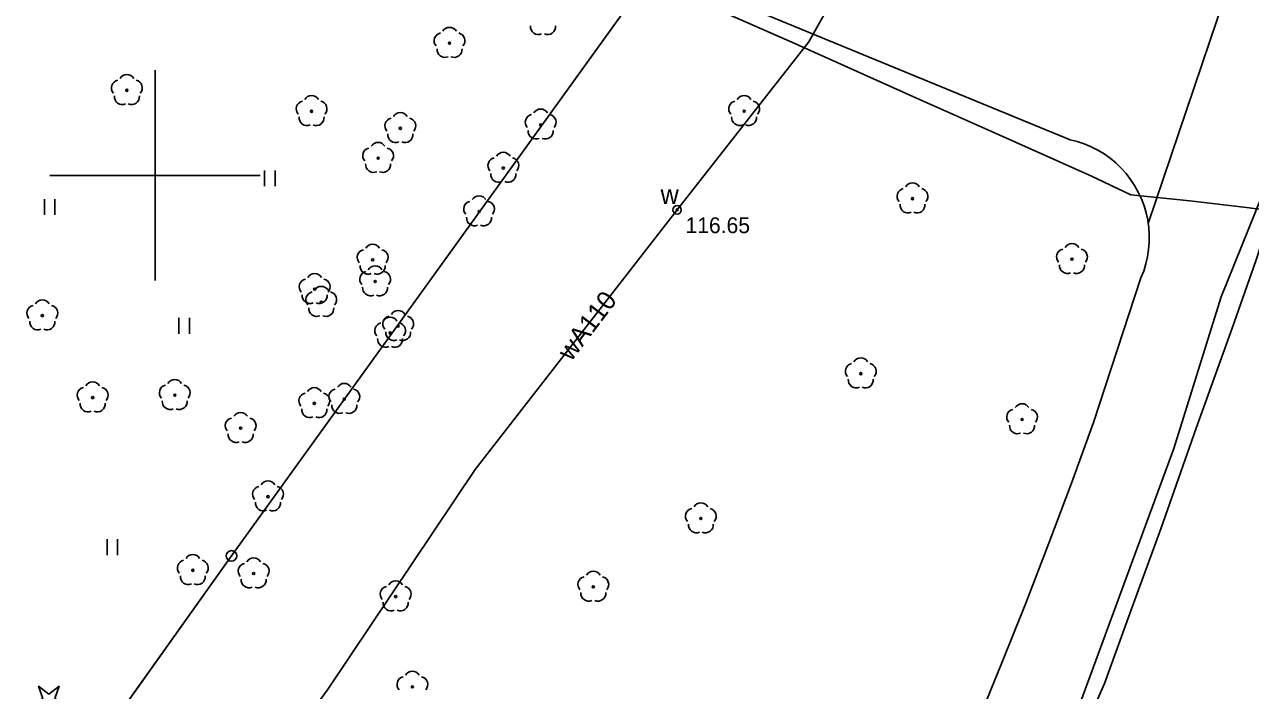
# Model space of a CAD drawing. Extents: x 6434771 to 6436222, y 5663454 to 5664782.
# Drawn here: x 6435593.8 to 6435652.1, y 5663975.5 to 5664007.2 of the extents above; entities that cross this region are included whole.
import ezdxf

# ---------------------------------------------------------------- set-up
doc = ezdxf.new("R2010")
doc.units = 0
for name, color, linetype in [('Warstwa 1', 7, 'Continuous'), ('Warstwa 10', 7, 'Continuous'), ('Warstwa 11', 7, 'Continuous'), ('Warstwa 12', 7, 'Continuous'), ('Warstwa 13', 7, 'Continuous'), ('Warstwa 4', 7, 'Continuous'), ('Warstwa 5', 7, 'Continuous'), ('Warstwa 6', 7, 'Continuous'), ('Warstwa 63', 7, 'Continuous'), ('Warstwa 9', 7, 'Continuous')]:
    doc.layers.add(name, color=color, linetype=linetype)

msp = doc.modelspace()

# ---------------------------------------------------------------- linework, layer by layer
at = {"layer": 'Warstwa 1'}
for p, q in [((6435603.636, 5663981.906), (6435623.165, 5664009.022)), ((6435603.636, 5663981.906), (6435623.165, 5664009.022)), ((6435579.487, 5663948.005), (6435603.636, 5663981.906)), ((6435579.487, 5663948.005), (6435603.636, 5663981.906))]:
    msp.add_line(p, q, dxfattribs=at)
at = {"layer": 'Warstwa 10'}
msp.add_lwpolyline([(6435594.168, 5663974.785), (6435594.67, 5663975.132), (6435594.468, 5663975.708), (6435594.953, 5663975.338), (6435595.438, 5663975.708), (6435595.236, 5663975.132), (6435595.738, 5663974.785), (6435595.128, 5663974.799), (6435594.953, 5663974.215), (6435594.778, 5663974.799)], close=True, dxfattribs=at)
msp.add_circle((6435603.636, 5663981.906), 0.25, dxfattribs=at)
msp.add_circle((6435603.636, 5663981.906), 0.25, dxfattribs=at)
at = {"layer": 'Warstwa 11'}
for centre in [(6435614.001, 5664006.292), (6435598.663, 5664004.046), (6435607.442, 5664003.051), (6435628.004, 5664003.056), (6435611.662, 5664002.24), (6435618.335, 5664002.41), (6435610.605, 5664000.822), (6435616.56, 5664000.351), (6435636.008, 5663998.895), (6435615.405, 5663998.285), (6435610.347, 5663995.985), (6435643.589, 5663996.015), (6435610.464, 5663994.954), (6435607.59, 5663994.589), (6435607.902, 5663993.975), (6435594.644, 5663993.334), (6435611.177, 5663992.507), (6435611.559, 5663992.831), (6435633.55, 5663990.573), (6435597.037, 5663989.435), (6435600.939, 5663989.548), (6435607.574, 5663989.159), (6435608.997, 5663989.361), (6435641.217, 5663988.394), (6435604.07, 5663987.981), (6435605.371, 5663984.725), (6435625.947, 5663983.684), (6435601.798, 5663981.218), (6435604.69, 5663981.068), (6435620.835, 5663980.433), (6435611.44, 5663979.971), (6435612.235, 5663975.676)]:
    msp.add_circle(centre, 0.05, dxfattribs=at)
for centre, start, end in [((6435614.001, 5664006.667), 30.14713, 149.85287), ((6435618.225, 5664007.075), 174.14713, 293.85287), ((6435618.665, 5664007.075), 246.14713, 5.85287), ((6435613.644, 5664006.408), 102.14713, 221.85287), ((6435614.358, 5664006.408), 318.14713, 77.85287), ((6435613.781, 5664005.989), 174.14713, 293.85287), ((6435614.221, 5664005.989), 246.14713, 5.85287), ((6435598.663, 5664004.421), 30.14713, 149.85287), ((6435598.306, 5664004.162), 102.14713, 221.85287), ((6435599.02, 5664004.162), 318.14713, 77.85287), ((6435598.443, 5664003.743), 174.14713, 293.85287), ((6435598.883, 5664003.743), 246.14713, 5.85287), ((6435607.085, 5664003.167), 102.14713, 221.85287), ((6435607.442, 5664003.426), 30.14713, 149.85287), ((6435607.799, 5664003.167), 318.14713, 77.85287), ((6435627.647, 5664003.172), 102.14713, 221.85287), ((6435628.004, 5664003.431), 30.14713, 149.85287), ((6435628.361, 5664003.172), 318.14713, 77.85287), ((6435611.662, 5664002.615), 30.14713, 149.85287), ((6435617.978, 5664002.526), 102.14713, 221.85287), ((6435618.335, 5664002.785), 30.14713, 149.85287), ((6435618.692, 5664002.526), 318.14713, 77.85287), ((6435607.222, 5664002.748), 174.14713, 293.85287), ((6435607.662, 5664002.748), 246.14713, 5.85287), ((6435611.305, 5664002.356), 102.14713, 221.85287), ((6435612.019, 5664002.356), 318.14713, 77.85287), ((6435627.784, 5664002.753), 174.14713, 293.85287), ((6435628.224, 5664002.753), 246.14713, 5.85287), ((6435611.442, 5664001.937), 174.14713, 293.85287), ((6435611.882, 5664001.937), 246.14713, 5.85287), ((6435618.115, 5664002.107), 174.14713, 293.85287), ((6435618.555, 5664002.107), 246.14713, 5.85287), ((6435610.248, 5664000.938), 102.14713, 221.85287), ((6435610.605, 5664001.197), 30.14713, 149.85287), ((6435610.962, 5664000.938), 318.14713, 77.85287), ((6435610.385, 5664000.519), 174.14713, 293.85287), ((6435610.825, 5664000.519), 246.14713, 5.85287), ((6435616.203, 5664000.467), 102.14713, 221.85287), ((6435616.56, 5664000.726), 30.14713, 149.85287), ((6435616.917, 5664000.467), 318.14713, 77.85287), ((6435616.34, 5664000.048), 174.14713, 293.85287), ((6435616.78, 5664000.048), 246.14713, 5.85287), ((6435635.651, 5663999.011), 102.14713, 221.85287), ((6435636.008, 5663999.27), 30.14713, 149.85287), ((6435636.365, 5663999.011), 318.14713, 77.85287), ((6435615.405, 5663998.66), 30.14713, 149.85287), ((6435615.048, 5663998.401), 102.14713, 221.85287), ((6435615.762, 5663998.401), 318.14713, 77.85287), ((6435635.788, 5663998.592), 174.14713, 293.85287), ((6435636.228, 5663998.592), 246.14713, 5.85287), ((6435615.185, 5663997.982), 174.14713, 293.85287), ((6435615.625, 5663997.982), 246.14713, 5.85287), ((6435609.99, 5663996.101), 102.14713, 221.85287), ((6435610.347, 5663996.36), 30.14713, 149.85287), ((6435610.704, 5663996.101), 318.14713, 77.85287), ((6435643.232, 5663996.131), 102.14713, 221.85287), ((6435643.589, 5663996.39), 30.14713, 149.85287), ((6435643.946, 5663996.131), 318.14713, 77.85287), ((6435607.59, 5663994.964), 30.14713, 149.85287), ((6435610.107, 5663995.07), 102.14713, 221.85287), ((6435610.127, 5663995.682), 174.14713, 293.85287), ((6435610.464, 5663995.329), 30.14713, 149.85287), ((6435610.567, 5663995.682), 246.14713, 5.85287), ((6435610.821, 5663995.07), 318.14713, 77.85287), ((6435643.369, 5663995.712), 174.14713, 293.85287), ((6435643.809, 5663995.712), 246.14713, 5.85287), ((6435607.233, 5663994.705), 102.14713, 221.85287), ((6435607.902, 5663994.35), 30.14713, 149.85287), ((6435607.947, 5663994.705), 318.14713, 77.85287), ((6435607.37, 5663994.286), 174.14713, 293.85287), ((6435607.545, 5663994.091), 102.14713, 221.85287), ((6435607.81, 5663994.286), 246.14713, 5.85287), ((6435608.259, 5663994.091), 318.14713, 77.85287), ((6435610.244, 5663994.651), 174.14713, 293.85287), ((6435610.684, 5663994.651), 246.14713, 5.85287), ((6435594.287, 5663993.45), 102.14713, 221.85287), ((6435594.644, 5663993.709), 30.14713, 149.85287), ((6435595.001, 5663993.45), 318.14713, 77.85287), ((6435607.682, 5663993.672), 174.14713, 293.85287), ((6435608.122, 5663993.672), 246.14713, 5.85287), ((6435611.559, 5663993.206), 30.14713, 149.85287), ((6435594.424, 5663993.031), 174.14713, 293.85287), ((6435594.864, 5663993.031), 246.14713, 5.85287), ((6435610.82, 5663992.623), 102.14713, 221.85287), ((6435611.202, 5663992.947), 102.14713, 221.85287), ((6435611.177, 5663992.882), 30.14713, 149.85287), ((6435611.534, 5663992.623), 318.14713, 77.85287), ((6435611.916, 5663992.947), 318.14713, 77.85287), ((6435611.339, 5663992.528), 174.14713, 293.85287), ((6435611.779, 5663992.528), 246.14713, 5.85287), ((6435610.957, 5663992.204), 174.14713, 293.85287), ((6435611.397, 5663992.204), 246.14713, 5.85287), ((6435633.55, 5663990.948), 30.14713, 149.85287), ((6435633.193, 5663990.689), 102.14713, 221.85287), ((6435633.907, 5663990.689), 318.14713, 77.85287), ((6435597.037, 5663989.81), 30.14713, 149.85287), ((6435600.939, 5663989.923), 30.14713, 149.85287), ((6435608.997, 5663989.736), 30.14713, 149.85287), ((6435633.33, 5663990.27), 174.14713, 293.85287), ((6435633.77, 5663990.27), 246.14713, 5.85287), ((6435596.68, 5663989.551), 102.14713, 221.85287), ((6435597.394, 5663989.551), 318.14713, 77.85287), ((6435600.582, 5663989.664), 102.14713, 221.85287), ((6435601.296, 5663989.664), 318.14713, 77.85287), ((6435607.217, 5663989.275), 102.14713, 221.85287), ((6435607.574, 5663989.534), 30.14713, 149.85287), ((6435607.931, 5663989.275), 318.14713, 77.85287), ((6435608.64, 5663989.477), 102.14713, 221.85287), ((6435609.354, 5663989.477), 318.14713, 77.85287), ((6435596.817, 5663989.132), 174.14713, 293.85287), ((6435597.257, 5663989.132), 246.14713, 5.85287), ((6435600.719, 5663989.245), 174.14713, 293.85287), ((6435601.159, 5663989.245), 246.14713, 5.85287), ((6435607.354, 5663988.856), 174.14713, 293.85287), ((6435607.794, 5663988.856), 246.14713, 5.85287), ((6435608.777, 5663989.058), 174.14713, 293.85287), ((6435609.217, 5663989.058), 246.14713, 5.85287), ((6435641.217, 5663988.769), 30.14713, 149.85287), ((6435603.713, 5663988.097), 102.14713, 221.85287), ((6435604.07, 5663988.356), 30.14713, 149.85287), ((6435604.427, 5663988.097), 318.14713, 77.85287), ((6435640.86, 5663988.51), 102.14713, 221.85287), ((6435641.574, 5663988.51), 318.14713, 77.85287), ((6435640.997, 5663988.091), 174.14713, 293.85287), ((6435641.437, 5663988.091), 246.14713, 5.85287), ((6435603.85, 5663987.678), 174.14713, 293.85287), ((6435604.29, 5663987.678), 246.14713, 5.85287), ((6435605.371, 5663985.1), 30.14713, 149.85287), ((6435605.014, 5663984.841), 102.14713, 221.85287), ((6435605.728, 5663984.841), 318.14713, 77.85287), ((6435605.151, 5663984.422), 174.14713, 293.85287), ((6435605.591, 5663984.422), 246.14713, 5.85287), ((6435625.947, 5663984.059), 30.14713, 149.85287), ((6435625.59, 5663983.8), 102.14713, 221.85287), ((6435626.304, 5663983.8), 318.14713, 77.85287), ((6435625.727, 5663983.381), 174.14713, 293.85287), ((6435626.167, 5663983.381), 246.14713, 5.85287), ((6435601.798, 5663981.593), 30.14713, 149.85287), ((6435601.441, 5663981.334), 102.14713, 221.85287), ((6435602.155, 5663981.334), 318.14713, 77.85287), ((6435604.333, 5663981.184), 102.14713, 221.85287), ((6435604.69, 5663981.443), 30.14713, 149.85287), ((6435605.047, 5663981.184), 318.14713, 77.85287), ((6435601.578, 5663980.915), 174.14713, 293.85287), ((6435602.018, 5663980.915), 246.14713, 5.85287), ((6435604.47, 5663980.765), 174.14713, 293.85287), ((6435604.91, 5663980.765), 246.14713, 5.85287), ((6435620.478, 5663980.549), 102.14713, 221.85287), ((6435620.835, 5663980.808), 30.14713, 149.85287), ((6435621.192, 5663980.549), 318.14713, 77.85287), ((6435611.083, 5663980.087), 102.14713, 221.85287), ((6435611.44, 5663980.346), 30.14713, 149.85287), ((6435611.797, 5663980.087), 318.14713, 77.85287), ((6435620.615, 5663980.13), 174.14713, 293.85287), ((6435621.055, 5663980.13), 246.14713, 5.85287), ((6435611.22, 5663979.668), 174.14713, 293.85287), ((6435611.66, 5663979.668), 246.14713, 5.85287), ((6435611.878, 5663975.792), 102.14713, 221.85287), ((6435612.235, 5663976.051), 30.14713, 149.85287), ((6435612.592, 5663975.792), 318.14713, 77.85287)]:
    msp.add_arc(centre, 0.375, start, end, dxfattribs=at)
at = {"layer": 'Warstwa 12'}
for points in [[(6435582.719, 5663940.386), (6435583.058, 5663940.858), (6435587.129, 5663946.051), (6435600.915, 5663965.473), (6435608.239, 5663975.58), (6435615.226, 5663986.009), (6435624.817, 5663998.366), (6435631.081, 5664006.35), (6435636.894, 5664016.742), (6435642.911, 5664026.57), (6435646.036, 5664033.181), (6435654.09, 5664058.927)], [(6435584.104, 5664026.804), (6435585.472, 5664025.71), (6435587.513, 5664023.983), (6435589.946, 5664022.049), (6435591.166, 5664021.033), (6435593.216, 5664021.124), (6435595.607, 5664021.173), (6435621.217, 5664010.035), (6435626.323, 5664008.072), (6435630.265, 5664006.338), (6435636.028, 5664003.757), (6435640.161, 5664001.919), (6435644.486, 5663999.974), (6435646.387, 5663999.078), (6435649.194, 5663998.786), (6435651.877, 5663998.471), (6435653.112, 5663998.314)], [(6435625.758, 5663939.868), (6435626.629, 5663940.868), (6435627.372, 5663943.65), (6435628.274, 5663944.723), (6435629.812, 5663946.581), (6435631.996, 5663949.199), (6435632.693, 5663950.142), (6435633.397, 5663951.279), (6435634.896, 5663954.028), (6435636.542, 5663957.162), (6435639.073, 5663962.126), (6435640.752, 5663965.776), (6435642.405, 5663969.375), (6435643.438, 5663971.884), (6435644.386, 5663974.141), (6435645.133, 5663975.841), (6435646.344, 5663979.174), (6435647.807, 5663983.197), (6435649.499, 5663987.978), (6435651.205, 5663992.733), (6435652.324, 5663995.939), (6435653.112, 5663998.314)]]:
    msp.add_lwpolyline(points, dxfattribs=at)
at = {"layer": 'Warstwa 4'}
msp.add_circle((6435624.817, 5663998.366), 0.2, dxfattribs=at)
at = {"layer": 'Warstwa 5'}
for p, q in [((6435623.735, 5664009.835), (6435643.498, 5664001.697)), ((6435643.498, 5664001.697), (6435643.839, 5664001.61)), ((6435643.839, 5664001.61), (6435644.173, 5664001.499)), ((6435644.173, 5664001.499), (6435644.497, 5664001.363)), ((6435644.497, 5664001.363), (6435644.811, 5664001.204)), ((6435644.811, 5664001.204), (6435645.112, 5664001.022)), ((6435645.112, 5664001.022), (6435645.398, 5664000.818)), ((6435645.398, 5664000.818), (6435645.669, 5664000.594)), ((6435645.669, 5664000.594), (6435645.923, 5664000.35)), ((6435605.211, 5663999.493), (6435605.211, 5664000.243)), ((6435605.711, 5663999.493), (6435605.711, 5664000.243)), ((6435645.923, 5664000.35), (6435646.158, 5664000.088)), ((6435646.158, 5664000.088), (6435646.373, 5663999.81)), ((6435646.373, 5663999.81), (6435646.567, 5663999.517)), ((6435646.567, 5663999.517), (6435646.739, 5663999.21)), ((6435650.678, 5663994.23), (6435652.946, 5663999.843)), ((6435594.74, 5663998.123), (6435594.74, 5663998.873)), ((6435595.24, 5663998.123), (6435595.24, 5663998.873)), ((6435646.739, 5663999.21), (6435646.888, 5663998.891)), ((6435646.888, 5663998.891), (6435647.013, 5663998.562)), ((6435647.013, 5663998.562), (6435647.114, 5663998.225)), ((6435647.114, 5663998.225), (6435647.189, 5663997.882)), ((6435647.189, 5663997.882), (6435647.214, 5663997.707)), ((6435647.214, 5663997.707), (6435647.239, 5663997.533)), ((6435647.239, 5663997.533), (6435647.263, 5663997.182)), ((6435647.261, 5663996.831), (6435647.263, 5663997.182)), ((6435647.18, 5663996.132), (6435647.233, 5663996.48)), ((6435647.233, 5663996.48), (6435647.261, 5663996.831)), ((6435647.101, 5663995.79), (6435647.18, 5663996.132)), ((6435646.868, 5663995.126), (6435646.997, 5663995.454)), ((6435646.997, 5663995.454), (6435647.101, 5663995.79)), ((6435644.615, 5663988.243), (6435646.868, 5663995.126)), ((6435648.43, 5663987.007), (6435650.678, 5663994.23)), ((6435601.137, 5663992.473), (6435601.137, 5663993.223)), ((6435601.637, 5663992.473), (6435601.637, 5663993.223)), ((6435643.567, 5663985.371), (6435644.615, 5663988.243)), ((6435643.643, 5663974.004), (6435648.43, 5663987.007)), ((6435642.491, 5663982.509), (6435643.567, 5663985.371)), ((6435597.719, 5663981.946), (6435597.719, 5663982.696)), ((6435598.219, 5663981.946), (6435598.219, 5663982.696)), ((6435641.389, 5663979.658), (6435642.491, 5663982.509)), ((6435640.26, 5663976.817), (6435641.389, 5663979.658)), ((6435639.104, 5663973.986), (6435640.26, 5663976.817))]:
    msp.add_line(p, q, dxfattribs=at)
at = {"layer": 'Warstwa 6'}
for points in [[(6435421.61, 5663811.04), (6435514.97, 5663977.09), (6435575.72, 5663942.78), (6435579.487, 5663948.005), (6435603.636, 5663981.906), (6435623.165, 5664009.022), (6435585.542, 5664026.395), (6435549.389, 5664047.071), (6435541.744, 5664033.383), (6435525.231, 5664042.382), (6435506.96, 5664053.173), (6435493.063, 5664060.99), (6435427.196, 5664098.076), (6435413.31, 5664105.924), (6435387.426, 5664119.857), (6435363.609, 5664077.113)], [(6435652.299, 5664065.522), (6435649.263, 5664050.158), (6435641.864, 5664030.387), (6435637.85, 5664030.095), (6435627.073, 5664014.655), (6435623.165, 5664009.022), (6435603.636, 5663981.906), (6435579.487, 5663948.005), (6435575.72, 5663942.78), (6435502.484, 5663841.227)]]:
    msp.add_lwpolyline(points, dxfattribs=at)
msp.add_circle((6435624.817, 5663998.366), 0.045, dxfattribs=at)
at = {"layer": 'Warstwa 63'}
for p, q in [((6435600, 5664005), (6435600, 5663995)), ((6435605, 5664000), (6435595, 5664000))]:
    msp.add_line(p, q, dxfattribs=at)
at = {"layer": 'Warstwa 9'}
for p, q in [((6435623.735, 5664009.835), (6435643.498, 5664001.697)), ((6435647.214, 5663997.707), (6435650.912, 5664008.668)), ((6435647.214, 5663997.707), (6435650.912, 5664008.668)), ((6435643.498, 5664001.697), (6435643.839, 5664001.61)), ((6435643.839, 5664001.61), (6435644.173, 5664001.499)), ((6435644.173, 5664001.499), (6435644.497, 5664001.363)), ((6435644.497, 5664001.363), (6435644.811, 5664001.204)), ((6435644.811, 5664001.204), (6435645.112, 5664001.022)), ((6435645.112, 5664001.022), (6435645.398, 5664000.818)), ((6435645.398, 5664000.818), (6435645.669, 5664000.594)), ((6435645.669, 5664000.594), (6435645.923, 5664000.35)), ((6435645.923, 5664000.35), (6435646.158, 5664000.088)), ((6435646.158, 5664000.088), (6435646.373, 5663999.81)), ((6435646.373, 5663999.81), (6435646.567, 5663999.517)), ((6435646.567, 5663999.517), (6435646.739, 5663999.21)), ((6435650.678, 5663994.23), (6435652.946, 5663999.843)), ((6435646.739, 5663999.21), (6435646.888, 5663998.891)), ((6435646.888, 5663998.891), (6435647.013, 5663998.562)), ((6435647.013, 5663998.562), (6435647.114, 5663998.225)), ((6435647.114, 5663998.225), (6435647.189, 5663997.882)), ((6435647.189, 5663997.882), (6435647.214, 5663997.707)), ((6435647.214, 5663997.707), (6435647.239, 5663997.533)), ((6435647.239, 5663997.533), (6435647.263, 5663997.182)), ((6435647.261, 5663996.831), (6435647.263, 5663997.182)), ((6435647.18, 5663996.132), (6435647.233, 5663996.48)), ((6435647.233, 5663996.48), (6435647.261, 5663996.831)), ((6435647.101, 5663995.79), (6435647.18, 5663996.132)), ((6435646.868, 5663995.126), (6435646.997, 5663995.454)), ((6435646.997, 5663995.454), (6435647.101, 5663995.79)), ((6435644.615, 5663988.243), (6435646.868, 5663995.126)), ((6435648.43, 5663987.007), (6435650.678, 5663994.23)), ((6435643.567, 5663985.371), (6435644.615, 5663988.243)), ((6435643.643, 5663974.004), (6435648.43, 5663987.007)), ((6435642.491, 5663982.509), (6435643.567, 5663985.371)), ((6435641.389, 5663979.658), (6435642.491, 5663982.509)), ((6435640.26, 5663976.817), (6435641.389, 5663979.658)), ((6435639.104, 5663973.986), (6435640.26, 5663976.817))]:
    msp.add_line(p, q, dxfattribs=at)

# ---------------------------------------------------------------- texts
at = {"layer": 'Warstwa 13'}
msp.add_text('wA110', height=0.9, rotation=52.87255, dxfattribs=at).set_placement((6435619.783, 5663991.122))
at = {"layer": 'Warstwa 5'}
msp.add_text('w', height=0.9, dxfattribs=at).set_placement((6435624.03, 5663998.65))
at = {"layer": 'Warstwa 6'}
msp.add_text('116.65', height=0.75, dxfattribs=at).set_placement((6435625.217, 5663997.256))

doc.saveas('drawing.dxf')
